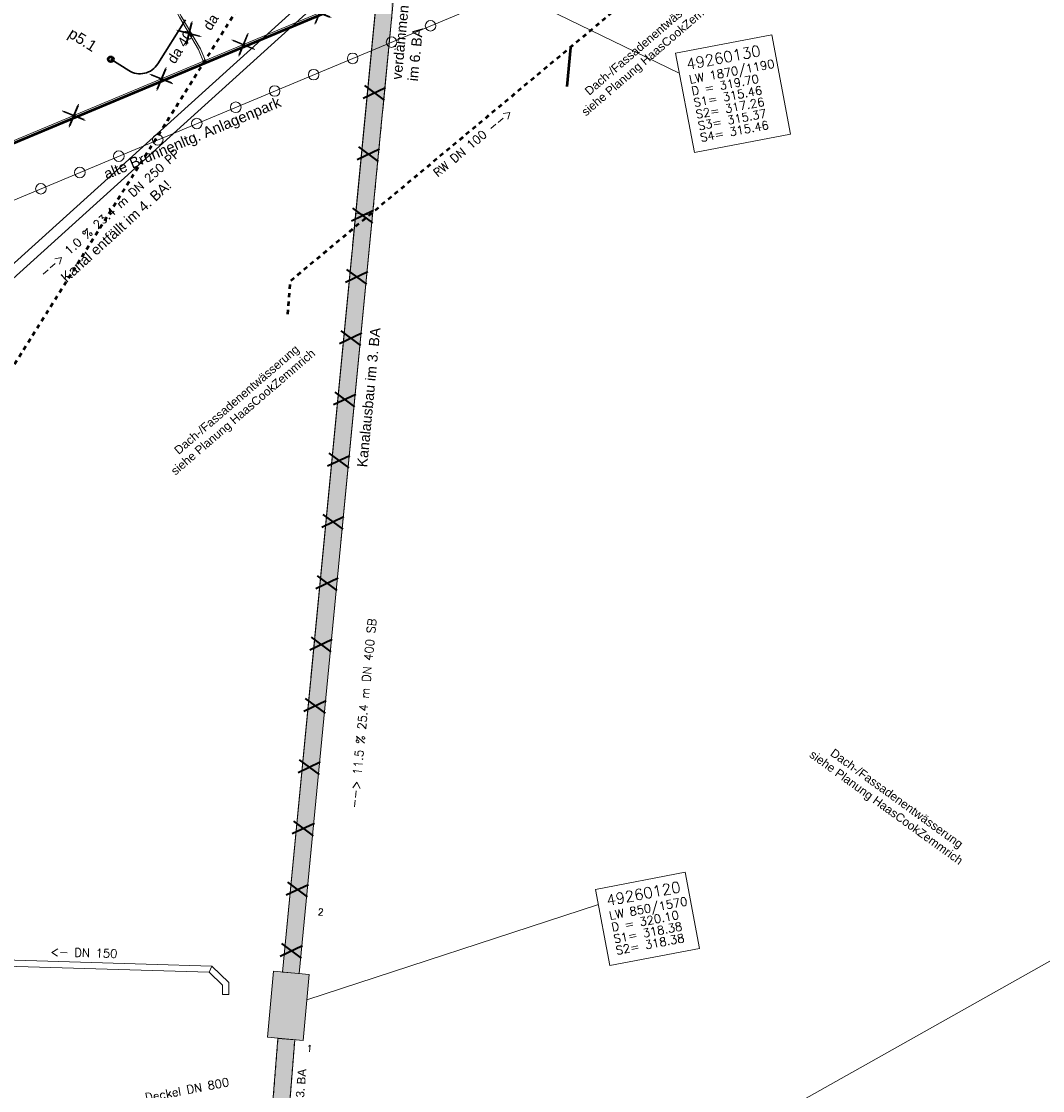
# Model space of a CAD drawing. Header units: metres. Extents: x -502 to 161, y -108 to 174.
# Tile 581 of 776: x -122 to -98, y 33 to 58. Entities that reach past the tile are written whole.
import ezdxf

# ---------------------------------------------------------------- set-up
doc = ezdxf.new("R2010")
doc.units = ezdxf.units.M
doc.header["$LTSCALE"] = 0.1
for name, pattern in [('103', [0.16875, 0.125, -0.01875, 0.00625, -0.01875]), ('140', [2.075, 0.75, -0.175, 0.75, -0.175, 0.05, -0.175]), ('2-1', [0.17, 0.06, -0.025, 0.06, -0.025]), ('240', [101.6, 101.6, 0]), ('86', [101.6, 101.6, 0])]:
    doc.linetypes.add(name, pattern=pattern)
for name, color, linetype in [('BRI31-005.05-5p02-Koordinierung Lageplan 4. BA ZOB West 2022-06-15', 7, 'Continuous'), ('BRI31-005.06-5f07-Koordinierung Lageplan 4. BA ZOB Fernbusbahnh', 7, 'Continuous'), ('BRI31-005.07-5f08-Koordinierung Lageplan 4. BA Radstation - Seeterrasse 2023-05-31', 7, 'Continuous'), ('BRI32-005.03-5f06-Koordinierung Schemaplan 4 BA ZOB Teilbereich 2 Ost - Bahnhofsallee 2023-01-21', 7, 'Continuous')]:
    doc.layers.add(name, color=color, linetype=linetype)
doc.styles.add('Arial', font='arial.ttf')
doc.styles.add('Txt', font='txt_____.ttf')

# ---------------------------------------------------------------- blocks, each defined once
blk = doc.blocks.new('1016')
at = {"color": 7, "linetype": 'Continuous', "lineweight": 9, "transparency": 33554687}
for p, q in [((0.703072, 0.277444), (1.257444, -0.276928)), ((1.257444, 0.277444), (0.703072, -0.276928))]:
    blk.add_line(p, q, dxfattribs=at)
at = {"color": 2, "linetype": 'Continuous', "lineweight": 20, "true_color": 0xffff00, "transparency": 33554687}
for p, q in [((1.212401, 0.25319), (0.727326, -0.231885)), ((0.727326, 0.232401), (1.212401, -0.252674)), ((0.748114, 0.25319), (1.23319, -0.231885)), ((1.23319, 0.232401), (0.748114, -0.252674))]:
    blk.add_line(p, q, dxfattribs=at)
blk = doc.blocks.new('9141')
at = {"color": 7, "linetype": 'Continuous', "lineweight": 9, "transparency": 33554687}
blk.add_circle((0, 0), 0.25, dxfattribs=at)

msp = doc.modelspace()

# ---------------------------------------------------------------- linework, layer by layer
at = {"layer": 'BRI31-005.05-5p02-Koordinierung Lageplan 4. BA ZOB West 2022-06-15', "color": 7, "linetype": '240', "lineweight": 18, "transparency": 33554687, "flags": 128}
msp.add_lwpolyline([(-119.53, -10.216), (-116.009, 33.997), (-116.407, 34.029), (-119.928, -10.184)], dxfattribs=at)
at = {"layer": 'BRI31-005.05-5p02-Koordinierung Lageplan 4. BA ZOB West 2022-06-15', "color": 7, "linetype": 'Continuous', "lineweight": 18, "transparency": 33554687, "flags": 128}
msp.add_lwpolyline([(-119.53, -10.216), (-116.009, 33.997), (-116.407, 34.029), (-119.928, -10.184)], dxfattribs=at)
at = {"layer": 'BRI31-005.06-5f07-Koordinierung Lageplan 4. BA ZOB Fernbusbahnh', "color": 7, "linetype": 'Continuous', "lineweight": 13, "transparency": 33554687}
msp.add_polyline3d([(-96.927, 36.535, 321.741), (-127.658, 19.267, 321.092), (-131.578, 16.809, 321.085), (-145.231, 10.337, 321.23), (-159.133, 4.186, 321.202), (-170.686, -0.622, 321.253), (-175.344, -2.462, 321.254), (-188.171, -7.386, 321.247), (-196.847, -10.555, 321.347), (-209.185, -14.902, 321.401), (-222.875, -19.518, 321.402), (-237.241, -24.247, 321.376)], dxfattribs=at)
at = {"layer": 'BRI31-005.07-5f08-Koordinierung Lageplan 4. BA Radstation - Seeterrasse 2023-05-31', "color": 7, "linetype": 'Continuous', "lineweight": 20, "transparency": 33554687}
for p, q in [((-112.753, 59.706), (-106.905, 56.875)), ((-112.753, 59.706), (-106.905, 56.875)), ((-115.723, 34.941), (-108.82, 37.196)), ((-115.723, 34.941), (-108.82, 37.196))]:
    msp.add_line(p, q, dxfattribs=at)
at = {"layer": 'BRI31-005.07-5f08-Koordinierung Lageplan 4. BA Radstation - Seeterrasse 2023-05-31', "color": 150, "linetype": 'Continuous', "lineweight": 50, "true_color": 0x007fff, "transparency": 33554687}
msp.add_line((-109.484, 57.48), (-109.567, 56.558), dxfattribs=at)
msp.add_line((-109.484, 57.48), (-109.567, 56.558), dxfattribs=at)
at = {"layer": 'BRI31-005.07-5f08-Koordinierung Lageplan 4. BA Radstation - Seeterrasse 2023-05-31', "color": 7, "linetype": '86', "lineweight": 13, "transparency": 33554687}
for p, q in [((-114.565, 53.549), (-116.3, 35.599)), ((-114.565, 53.549), (-116.3, 35.599)), ((-115.902, 35.561), (-114.167, 53.51)), ((-115.902, 35.561), (-114.167, 53.51))]:
    msp.add_line(p, q, dxfattribs=at)
at = {"layer": 'BRI31-005.07-5f08-Koordinierung Lageplan 4. BA Radstation - Seeterrasse 2023-05-31', "color": 7, "linetype": 'Continuous', "lineweight": 9, "transparency": 33554687}
for p, q in [((-114.565, 53.549), (-114.167, 53.51)), ((-114.565, 53.549), (-114.167, 53.51)), ((-114.565, 53.549), (-114.167, 53.51)), ((-114.565, 53.549), (-114.167, 53.51)), ((-118.037, 35.592), (-117.974, 35.741)), ((-117.974, 35.741), (-118.037, 35.592)), ((-118.037, 35.592), (-117.974, 35.741)), ((-117.974, 35.741), (-118.037, 35.592)), ((-115.902, 35.561), (-116.3, 35.599)), ((-115.902, 35.561), (-116.3, 35.599)), ((-117.571, 35.067), (-117.721, 35.066)), ((-117.571, 35.067), (-117.721, 35.066))]:
    msp.add_line(p, q, dxfattribs=at)
at = {"layer": 'BRI31-005.07-5f08-Koordinierung Lageplan 4. BA Radstation - Seeterrasse 2023-05-31', "color": 4, "linetype": 'Continuous', "lineweight": 50, "true_color": 0x00ffff, "transparency": 33554687, "flags": 128}
msp.add_lwpolyline([(-176.028, 33.354), (-175.344, 33.639), (-175.32, 33.649), (-149.728, 44.314), (-126.41, 53.651), (-118.108, 57.122), (-98.268, 65.417), (-72.061, 76.231), (-71.968, 76.269), (-71.319, 76.53), (-71.287, 76.543), (-48.623, 85.662), (-14.781, 99.28), (-14.773, 99.283), (-6.66, 102.548), (8.532, 108.66), (9.2, 108.929), (9.364, 108.995), (9.657, 109.113), (23.868, 114.898)], dxfattribs=at)
msp.add_lwpolyline([(-176.028, 33.354), (-175.344, 33.639), (-175.32, 33.649), (-149.728, 44.314), (-126.41, 53.651), (-118.108, 57.122), (-98.268, 65.417), (-72.061, 76.231), (-71.968, 76.269), (-71.319, 76.53), (-71.287, 76.543), (-48.623, 85.662), (-14.781, 99.28), (-14.773, 99.283), (-6.66, 102.548), (8.532, 108.66), (9.2, 108.929), (9.364, 108.995), (9.657, 109.113), (23.868, 114.898)], dxfattribs=at)
at = {"layer": 'BRI31-005.07-5f08-Koordinierung Lageplan 4. BA Radstation - Seeterrasse 2023-05-31', "color": 255, "linetype": 'Continuous', "lineweight": 9, "transparency": 33554687, "flags": 128}
for points in [[(-71.987, 76.315), (-72.08, 76.277), (-98.287, 65.463), (-118.127, 57.168), (-126.429, 53.697), (-149.747, 44.36), (-175.339, 33.695), (-175.363, 33.685), (-176.047, 33.4)], [(-71.987, 76.315), (-72.08, 76.277), (-98.287, 65.463), (-118.127, 57.168), (-126.429, 53.697), (-149.747, 44.36), (-175.339, 33.695), (-175.363, 33.685), (-176.047, 33.4)], [(-118.154, 57.103), (-118.288, 57.428), (-118.739, 58.196), (-120.06, 60.708), (-120.966, 62.78), (-121.872, 64.789), (-122.588, 66.265), (-124.161, 68.635), (-124.971, 70.329), (-124.36, 70.552), (-124.158, 70.14)], [(-118.154, 57.103), (-118.288, 57.428), (-118.739, 58.196), (-120.06, 60.708), (-120.966, 62.78), (-121.872, 64.789), (-122.588, 66.265), (-124.161, 68.635), (-124.971, 70.329), (-124.36, 70.552), (-124.158, 70.14)]]:
    msp.add_lwpolyline(points, dxfattribs=at)
at = {"layer": 'BRI31-005.07-5f08-Koordinierung Lageplan 4. BA Radstation - Seeterrasse 2023-05-31', "color": 4, "linetype": 'Continuous', "lineweight": 20, "true_color": 0x00ffff, "transparency": 33554687, "flags": 128}
msp.add_lwpolyline([(-118.108, 57.122), (-118.243, 57.45), (-118.695, 58.22), (-120.015, 60.73), (-120.92, 62.8), (-121.827, 64.81), (-122.544, 66.29), (-124.117, 68.66), (-124.902, 70.301), (-124.385, 70.49), (-124.203, 70.118)], dxfattribs=at)
msp.add_lwpolyline([(-118.108, 57.122), (-118.243, 57.45), (-118.695, 58.22), (-120.015, 60.73), (-120.92, 62.8), (-121.827, 64.81), (-122.544, 66.29), (-124.117, 68.66), (-124.902, 70.301), (-124.385, 70.49), (-124.203, 70.118)], dxfattribs=at)
at = {"layer": 'BRI31-005.07-5f08-Koordinierung Lageplan 4. BA Radstation - Seeterrasse 2023-05-31', "color": 4, "linetype": 'Continuous', "lineweight": 13, "true_color": 0x00ffff, "transparency": 33554687, "flags": 128}
msp.add_lwpolyline([(-144.163, 44.878), (-105.821, 60.908), (-106.618, 63.23)], dxfattribs=at)
msp.add_lwpolyline([(-144.163, 44.878), (-105.821, 60.908), (-106.618, 63.23)], dxfattribs=at)
at = {"layer": 'BRI31-005.07-5f08-Koordinierung Lageplan 4. BA Radstation - Seeterrasse 2023-05-31', "color": 4, "linetype": '103', "lineweight": 50, "true_color": 0x00ffff, "transparency": 33554687, "flags": 128}
msp.add_lwpolyline([(-254.932, 33.239), (-254.932, 33.239, -0.133546), (-234.307, 40.072), (-234.307, 40.072), (-218.197, 40.948, -0.112636), (-213.199, 40.089, 0.175809), (-206.725, 39.787), (-199.607, 41.997), (-199.607, 41.997, -0.078169), (-198.087, 42.321), (-198.087, 42.321), (-197.129, 42.373, -0.05937), (-195.948, 42.297, 0.059369), (-194.767, 42.221), (-174.631, 43.315), (-169.746, 43.384), (-169.746, 43.384, 0.029754), (-166.402, 43.63), (-166.402, 43.63, -0.011354), (-164.123, 43.882), (-164.123, 43.882, 0.110668), (-162.039, 44.545), (-162.039, 44.545), (-161.576, 44.817), (-160.539, 45.425, -0.34828), (-156.848, 44.907), (-154.481, 42.423), (-154.481, 42.423, 0.105958), (-147.692, 37.792), (-147.692, 37.792), (-147.692, 37.792, -0.052347), (-138.49, 32.859), (-138.49, 32.859), (-138.49, 32.859, 0.153853), (-137.05, 32.428), (-137.05, 32.428), (-136.204, 32.44), (-129.921, 32.527), (-129.921, 32.527, 0.3685), (-125.043, 36.806), (-125.043, 36.806), (-123.421, 47.943, -0.104398), (-122.708, 49.882), (-117.175, 58.694), (-117.175, 58.694, -0.222151), (-112.511, 61.703), (-112.511, 61.703)], format="xyb", dxfattribs=at)
at = {"layer": 'BRI31-005.07-5f08-Koordinierung Lageplan 4. BA Radstation - Seeterrasse 2023-05-31', "color": 150, "linetype": '2-1', "lineweight": 50, "true_color": 0x007fff, "transparency": 33554687, "flags": 128}
msp.add_lwpolyline([(-104.508, 61.631), (-116.122, 51.943), (-116.184, 51.129)], dxfattribs=at)
msp.add_lwpolyline([(-104.508, 61.631), (-116.122, 51.943), (-116.184, 51.129)], dxfattribs=at)
at = {"layer": 'BRI31-005.07-5f08-Koordinierung Lageplan 4. BA Radstation - Seeterrasse 2023-05-31', "color": 1, "linetype": 'Continuous', "lineweight": 13, "true_color": 0xff0000, "transparency": 33554687, "flags": 128}
msp.add_lwpolyline([(-130.958, 44.534), (-114.255, 59.636), (-114.423, 59.822), (-131.126, 44.72)], dxfattribs=at)
msp.add_lwpolyline([(-130.958, 44.534), (-114.255, 59.636), (-114.423, 59.822), (-131.126, 44.72)], dxfattribs=at)
at = {"layer": 'BRI31-005.07-5f08-Koordinierung Lageplan 4. BA Radstation - Seeterrasse 2023-05-31', "color": 7, "linetype": 'Continuous', "lineweight": 13, "transparency": 33554687, "flags": 128}
for points in [[(-115.902, 35.561), (-113.615, 59.223), (-114.013, 59.261), (-116.3, 35.599)], [(-115.902, 35.561), (-113.615, 59.223), (-114.013, 59.261), (-116.3, 35.599)], [(-106.994, 57.345), (-104.715, 57.777), (-104.269, 55.425), (-106.548, 54.993), (-106.994, 57.345)], [(-106.994, 57.345), (-104.715, 57.777), (-104.269, 55.425), (-106.548, 54.993), (-106.994, 57.345)], [(-108.888, 37.556), (-106.766, 37.959), (-106.425, 36.157), (-108.547, 35.754), (-108.888, 37.556)], [(-108.888, 37.556), (-106.766, 37.959), (-106.425, 36.157), (-108.547, 35.754), (-108.888, 37.556)], [(-119.53, -10.216), (-116.009, 33.997), (-116.407, 34.029), (-119.928, -10.184)], [(-119.53, -10.216), (-116.009, 33.997), (-116.407, 34.029), (-119.928, -10.184)]]:
    msp.add_lwpolyline(points, dxfattribs=at)
at = {"layer": 'BRI31-005.07-5f08-Koordinierung Lageplan 4. BA Radstation - Seeterrasse 2023-05-31', "color": 7, "linetype": '140', "lineweight": 13, "transparency": 33554687, "flags": 128}
for points in [[(-114.167, 53.51), (-113.615, 59.223), (-114.013, 59.261), (-114.565, 53.549)], [(-114.167, 53.51), (-113.615, 59.223), (-114.013, 59.261), (-114.565, 53.549)], [(-119.53, -10.216), (-116.009, 33.997), (-116.407, 34.029), (-119.928, -10.184)], [(-119.53, -10.216), (-116.009, 33.997), (-116.407, 34.029), (-119.928, -10.184)]]:
    msp.add_lwpolyline(points, dxfattribs=at)
at = {"layer": 'BRI31-005.07-5f08-Koordinierung Lageplan 4. BA Radstation - Seeterrasse 2023-05-31', "color": 1, "linetype": 'Continuous', "lineweight": 30, "true_color": 0xff0000, "transparency": 33554687, "flags": 128}
msp.add_lwpolyline([(-118.595, 58.136), (-119.252, 57.09, -0.414214), (-119.941, 56.933), (-120.364, 57.199)], format="xyb", dxfattribs=at)
at = {"layer": 'BRI31-005.07-5f08-Koordinierung Lageplan 4. BA Radstation - Seeterrasse 2023-05-31', "color": 7, "linetype": 'Continuous', "lineweight": 20, "transparency": 33554687, "flags": 128}
for points in [[(-106.994, 57.345), (-104.715, 57.777), (-104.269, 55.425), (-106.548, 54.993), (-106.994, 57.345)], [(-106.994, 57.345), (-104.715, 57.777), (-104.269, 55.425), (-106.548, 54.993), (-106.994, 57.345)], [(-108.888, 37.556), (-106.766, 37.959), (-106.425, 36.157), (-108.547, 35.754), (-108.888, 37.556)], [(-108.888, 37.556), (-106.766, 37.959), (-106.425, 36.157), (-108.547, 35.754), (-108.888, 37.556)], [(-116.515, 35.617), (-115.668, 35.54), (-115.811, 33.977), (-116.658, 34.054), (-116.515, 35.617)], [(-116.515, 35.617), (-115.668, 35.54), (-115.811, 33.977), (-116.658, 34.054), (-116.515, 35.617)], [(-116.515, 35.617), (-115.668, 35.54), (-115.811, 33.977), (-116.658, 34.054), (-116.515, 35.617)], [(-116.515, 35.617), (-115.668, 35.54), (-115.811, 33.977), (-116.658, 34.054), (-116.515, 35.617)]]:
    msp.add_lwpolyline(points, dxfattribs=at)
at = {"layer": 'BRI31-005.07-5f08-Koordinierung Lageplan 4. BA Radstation - Seeterrasse 2023-05-31', "color": 1, "linetype": 'Continuous', "lineweight": 20, "true_color": 0xff0000, "transparency": 33554687, "flags": 128}
for points in [[(-127.208, 36.042), (-124.454, 35.96), (-124.202, 35.927), (-117.974, 35.741)], [(-127.208, 36.042), (-124.454, 35.96), (-124.202, 35.927), (-117.974, 35.741)], [(-127.214, 35.842), (-124.46, 35.76), (-124.206, 35.777), (-118.037, 35.592)], [(-127.214, 35.842), (-124.46, 35.76), (-124.206, 35.777), (-118.037, 35.592)], [(-117.571, 35.067), (-117.574, 35.349), (-117.974, 35.741)], [(-117.571, 35.067), (-117.574, 35.349), (-117.974, 35.741)], [(-117.721, 35.066), (-117.723, 35.285), (-118.037, 35.592)], [(-117.721, 35.066), (-117.723, 35.285), (-118.037, 35.592)]]:
    msp.add_lwpolyline(points, dxfattribs=at)
at = {"layer": 'BRI31-005.07-5f08-Koordinierung Lageplan 4. BA Radstation - Seeterrasse 2023-05-31', "color": 191, "linetype": 'Continuous', "lineweight": 50, "true_color": 0xbf7fff, "transparency": 33554687}
msp.add_circle((-120.364, 57.199), 0.06, dxfattribs=at)
at = {"layer": 'BRI31-005.07-5f08-Koordinierung Lageplan 4. BA Radstation - Seeterrasse 2023-05-31', "color": 2, "linetype": 'Continuous', "true_color": 0xffff00, "transparency": 33554687}
msp.add_solid([(-114.565, 53.549), (-114.167, 53.51), (-114.013, 59.261), (-113.615, 59.223)], dxfattribs=at)
msp.add_solid([(-114.565, 53.549), (-114.167, 53.51), (-114.013, 59.261), (-113.615, 59.223)], dxfattribs=at)
at = {"layer": 'BRI31-005.07-5f08-Koordinierung Lageplan 4. BA Radstation - Seeterrasse 2023-05-31', "color": 41, "linetype": 'Continuous', "true_color": 0xffdf7f, "transparency": 33554687}
for points in [[(-115.902, 35.561), (-116.3, 35.599), (-114.167, 53.51), (-114.565, 53.549)], [(-115.902, 35.561), (-116.3, 35.599), (-114.167, 53.51), (-114.565, 53.549)], [(-116.515, 35.617), (-115.668, 35.54), (-116.658, 34.054), (-115.811, 33.977)], [(-116.515, 35.617), (-115.668, 35.54), (-116.658, 34.054), (-115.811, 33.977)], [(-119.928, -10.184), (-119.53, -10.216), (-116.407, 34.029), (-116.009, 33.997)], [(-119.928, -10.184), (-119.53, -10.216), (-116.407, 34.029), (-116.009, 33.997)]]:
    msp.add_solid(points, dxfattribs=at)
at = {"layer": 'BRI32-005.03-5f06-Koordinierung Schemaplan 4 BA ZOB Teilbereich 2 Ost - Bahnhofsallee 2023-01-21', "color": 7, "linetype": '86', "lineweight": 13, "transparency": 33554687}
for p, q in [((-114.565, 53.549), (-116.3, 35.599)), ((-115.902, 35.561), (-114.167, 53.51))]:
    msp.add_line(p, q, dxfattribs=at)
at = {"layer": 'BRI32-005.03-5f06-Koordinierung Schemaplan 4 BA ZOB Teilbereich 2 Ost - Bahnhofsallee 2023-01-21', "color": 7, "linetype": 'Continuous', "lineweight": 20, "transparency": 33554687}
msp.add_line((-115.723, 34.941), (-108.82, 37.196), dxfattribs=at)
at = {"layer": 'BRI32-005.03-5f06-Koordinierung Schemaplan 4 BA ZOB Teilbereich 2 Ost - Bahnhofsallee 2023-01-21', "color": 7, "linetype": 'Continuous', "lineweight": 9, "transparency": 33554687}
for p, q in [((-115.902, 35.561), (-116.3, 35.599)), ((-117.571, 35.067), (-117.721, 35.066))]:
    msp.add_line(p, q, dxfattribs=at)
at = {"layer": 'BRI32-005.03-5f06-Koordinierung Schemaplan 4 BA ZOB Teilbereich 2 Ost - Bahnhofsallee 2023-01-21', "color": 7, "linetype": '240', "lineweight": 13, "transparency": 33554687, "flags": 128}
for points in [[(-115.902, 35.561), (-113.615, 59.223), (-114.013, 59.261), (-116.3, 35.599)], [(-119.53, -10.216), (-116.009, 33.997), (-116.407, 34.029), (-119.928, -10.184)]]:
    msp.add_lwpolyline(points, dxfattribs=at)
at = {"layer": 'BRI32-005.03-5f06-Koordinierung Schemaplan 4 BA ZOB Teilbereich 2 Ost - Bahnhofsallee 2023-01-21', "color": 7, "linetype": 'Continuous', "lineweight": 13, "transparency": 33554687, "flags": 128}
for points in [[(-108.888, 37.556), (-106.766, 37.959), (-106.425, 36.157), (-108.547, 35.754), (-108.888, 37.556)], [(-119.53, -10.216), (-116.009, 33.997), (-116.407, 34.029), (-119.928, -10.184)]]:
    msp.add_lwpolyline(points, dxfattribs=at)
at = {"layer": 'BRI32-005.03-5f06-Koordinierung Schemaplan 4 BA ZOB Teilbereich 2 Ost - Bahnhofsallee 2023-01-21', "color": 7, "linetype": 'Continuous', "lineweight": 20, "transparency": 33554687, "flags": 128}
for points in [[(-108.888, 37.556), (-106.766, 37.959), (-106.425, 36.157), (-108.547, 35.754), (-108.888, 37.556)], [(-116.515, 35.617), (-115.668, 35.54), (-115.811, 33.977), (-116.658, 34.054), (-116.515, 35.617)], [(-116.515, 35.617), (-115.668, 35.54), (-115.811, 33.977), (-116.658, 34.054), (-116.515, 35.617)]]:
    msp.add_lwpolyline(points, dxfattribs=at)
at = {"layer": 'BRI32-005.03-5f06-Koordinierung Schemaplan 4 BA ZOB Teilbereich 2 Ost - Bahnhofsallee 2023-01-21', "color": 1, "linetype": 'Continuous', "lineweight": 20, "true_color": 0xff0000, "transparency": 33554687, "flags": 128}
for points in [[(-117.571, 35.067), (-117.574, 35.349), (-117.974, 35.741)], [(-117.721, 35.066), (-117.723, 35.285), (-118.037, 35.592)]]:
    msp.add_lwpolyline(points, dxfattribs=at)

# ---------------------------------------------------------------- block references
at = {"layer": 'BRI31-005.07-5f08-Koordinierung Lageplan 4. BA Radstation - Seeterrasse 2023-05-31', "color": 7, "transparency": 33554687}
for name, p, xscale, yscale, zscale, rotation in [('1016', (-114.744, 58.583), 0.75, 0.75, 0.75, 202.6895553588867), ('1016', (-114.744, 58.583), 0.75, 0.75, 0.75, 202.6895553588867), ('1016', (-118.141, 57.178), 0.75, 0.75, 0.75, 120.4134796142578), ('1016', (-118.141, 57.178), 0.75, 0.75, 0.75, 120.4134796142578), ('9141', (-112.794, 57.993), 0.5, 0.5, 0.5, 22.68941631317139), ('9141', (-112.794, 57.993), 0.5, 0.5, 0.5, 22.68941631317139), ('1016', (-116.547, 57.829), 0.75, 0.75, 0.75, 202.6895553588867), ('1016', (-116.547, 57.829), 0.75, 0.75, 0.75, 202.6895553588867), ('9141', (-113.717, 57.607), 0.5, 0.5, 0.5, 22.68941631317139), ('9141', (-113.717, 57.607), 0.5, 0.5, 0.5, 22.68941631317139), ('9141', (-114.639, 57.221), 0.5, 0.5, 0.5, 22.68941631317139), ('9141', (-114.639, 57.221), 0.5, 0.5, 0.5, 22.68941631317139), ('1016', (-118.487, 57.018), 0.75, 0.75, 0.75, 202.6894180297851), ('1016', (-118.487, 57.018), 0.75, 0.75, 0.75, 202.6894180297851), ('9141', (-115.562, 56.835), 0.5, 0.5, 0.5, 22.68941631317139), ('9141', (-115.562, 56.835), 0.5, 0.5, 0.5, 22.68941631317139), ('9141', (-116.485, 56.45), 0.5, 0.5, 0.5, 22.68941631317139), ('9141', (-116.485, 56.45), 0.5, 0.5, 0.5, 22.68941631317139), ('9141', (-117.407, 56.064), 0.5, 0.5, 0.5, 22.68941631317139), ('9141', (-117.407, 56.064), 0.5, 0.5, 0.5, 22.68941631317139), ('1016', (-120.562, 56.15), 0.75, 0.75, 0.75, 202.6894180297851), ('1016', (-120.562, 56.15), 0.75, 0.75, 0.75, 202.6894180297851), ('9141', (-118.33, 55.678), 0.5, 0.5, 0.5, 22.68941631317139), ('9141', (-118.33, 55.678), 0.5, 0.5, 0.5, 22.68941631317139), ('9141', (-119.253, 55.293), 0.5, 0.5, 0.5, 22.68941631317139), ('9141', (-119.253, 55.293), 0.5, 0.5, 0.5, 22.68941631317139), ('9141', (-120.175, 54.907), 0.5, 0.5, 0.5, 22.68941631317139), ('9141', (-120.175, 54.907), 0.5, 0.5, 0.5, 22.68941631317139), ('9141', (-121.098, 54.521), 0.5, 0.5, 0.5, 22.68941631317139), ('9141', (-121.098, 54.521), 0.5, 0.5, 0.5, 22.68941631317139), ('9141', (-122.02, 54.135), 0.5, 0.5, 0.5, 22.68941631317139), ('9141', (-122.02, 54.135), 0.5, 0.5, 0.5, 22.68941631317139)]:
    msp.add_blockref(name, p, dxfattribs=dict(at, xscale=xscale, yscale=yscale, zscale=zscale, rotation=rotation))

# ---------------------------------------------------------------- texts
at = {"layer": 'BRI31-005.07-5f08-Koordinierung Lageplan 4. BA Radstation - Seeterrasse 2023-05-31', "color": 7, "transparency": 33554687, "attachment_point": 1, "line_spacing_factor": 0.25}
for s, insert, char_height, rotation, style in [('da 110 Licht (90-4)', (-118.201, 57.987), 0.24, 57.8754, 'Arial'), ('p5.1', (-121.26, 57.961), 0.26, 327.8631, 'Arial'), ('da 40', (-119.051, 57.199), 0.24, 57.8754, 'Arial'), ('49260130', (-106.761, 57.205), 0.26, 10.737, 'Txt'), ('49260130', (-106.761, 57.205), 0.26, 10.737, 'Txt'), ('LW 1870/1190', (-106.687, 56.818), 0.2, 10.737, 'Txt'), ('LW 1870/1190', (-106.687, 56.818), 0.2, 10.737, 'Txt'), ('D = 319.70', (-106.635, 56.542), 0.2, 10.737, 'Txt'), ('D = 319.70', (-106.635, 56.542), 0.2, 10.737, 'Txt'), ('S1= 315.46', (-106.583, 56.267), 0.2, 10.737, 'Txt'), ('S1= 315.46', (-106.583, 56.267), 0.2, 10.737, 'Txt'), ('alte Brunnenltg. Anlagenpark', (-120.562, 54.584), 0.25, 22.6895, 'Arial'), ('S2= 317.26', (-106.531, 55.992), 0.2, 10.737, 'Txt'), ('S2= 317.26', (-106.531, 55.992), 0.2, 10.737, 'Txt'), ('S3= 315.37', (-106.479, 55.717), 0.2, 10.737, 'Txt'), ('S3= 315.37', (-106.479, 55.717), 0.2, 10.737, 'Txt'), ('S4= 315.46', (-106.426, 55.442), 0.2, 10.737, 'Txt'), ('S4= 315.46', (-106.426, 55.442), 0.2, 10.737, 'Txt'), ('--> 11.5 % 25.4 m DN 400 SB', (-114.709, 39.487), 0.2, 84.4793, 'Txt'), ('--> 11.5 % 25.4 m DN 400 SB', (-114.709, 39.487), 0.2, 84.4793, 'Txt'), ('49260120', (-108.655, 37.416), 0.26, 10.737, 'Txt'), ('49260120', (-108.655, 37.416), 0.26, 10.737, 'Txt'), ('LW 850/1570', (-108.581, 37.029), 0.2, 10.737, 'Txt'), ('LW 850/1570', (-108.581, 37.029), 0.2, 10.737, 'Txt'), ('2', (-115.454, 37.105), 0.16, 354.4793, 'Txt'), ('2', (-115.454, 37.105), 0.16, 354.4793, 'Txt'), ('D = 320.10', (-108.529, 36.753), 0.2, 10.737, 'Txt'), ('D = 320.10', (-108.529, 36.753), 0.2, 10.737, 'Txt'), ('S1= 318.38', (-108.477, 36.478), 0.2, 10.737, 'Txt'), ('S1= 318.38', (-108.477, 36.478), 0.2, 10.737, 'Txt'), ('S2= 318.38', (-108.425, 36.203), 0.2, 10.737, 'Txt'), ('S2= 318.38', (-108.425, 36.203), 0.2, 10.737, 'Txt'), ('1', (-115.721, 33.875), 0.16, 355.4467, 'Txt'), ('1', (-115.721, 33.875), 0.16, 355.4467, 'Txt')]:
    msp.add_mtext(s, dxfattribs=dict(at, insert=insert, char_height=char_height, rotation=rotation, style=style))
at = {"layer": 'BRI31-005.07-5f08-Koordinierung Lageplan 4. BA Radstation - Seeterrasse 2023-05-31', "color": 1, "true_color": 0xff0000, "transparency": 33554687, "attachment_point": 1, "line_spacing_factor": 0.25}
for s, insert, char_height, rotation, style in [('siehe Planung HaasCookZemmrich', (-109.246, 55.995), 0.2, 40.7213, 'Arial'), ('siehe Planung HaasCookZemmrich', (-109.246, 55.995), 0.2, 40.7213, 'Arial'), ('Dach-/Fassadenentwässerung', (-109.167, 56.485), 0.2, 40.7213, 'Arial'), ('Dach-/Fassadenentwässerung', (-109.167, 56.485), 0.2, 40.7213, 'Arial'), ('verdämmen', (-113.718, 56.732), 0.24, 84.4793, 'Arial'), ('verdämmen', (-113.718, 56.732), 0.24, 84.4793, 'Arial'), ('im 6. BA', (-113.335, 56.695), 0.24, 84.4793, 'Arial'), ('im 6. BA', (-113.335, 56.695), 0.24, 84.4793, 'Arial'), ('--> 1.0 % 23.4 m DN 250 PP', (-122.066, 52.177), 0.2, 42.1183, 'Txt'), ('--> 1.0 % 23.4 m DN 250 PP', (-122.066, 52.177), 0.2, 42.1183, 'Txt'), ('Kanal entfällt im 4. BA!', (-121.576, 52.079), 0.24, 42.3072, 'Arial'), ('Kanal entfällt im 4. BA!', (-121.576, 52.079), 0.24, 42.3072, 'Arial'), ('Kanalausbau im 3. BA', (-114.537, 47.559), 0.24, 84.4793, 'Arial'), ('Kanalausbau im 3. BA', (-114.537, 47.559), 0.24, 84.4793, 'Arial'), ('Dach-/Fassadenentwässerung', (-118.888, 47.985), 0.2, 40.7213, 'Arial'), ('Dach-/Fassadenentwässerung', (-118.888, 47.985), 0.2, 40.7213, 'Arial'), ('siehe Planung HaasCookZemmrich', (-118.966, 47.495), 0.2, 40.7213, 'Arial'), ('siehe Planung HaasCookZemmrich', (-118.966, 47.495), 0.2, 40.7213, 'Arial'), ('siehe Planung HaasCookZemmrich', (-103.726, 40.864), 0.2, 324.1109, 'Arial'), ('siehe Planung HaasCookZemmrich', (-103.726, 40.864), 0.2, 324.1109, 'Arial'), ('Dach-/Fassadenentwässerung', (-103.232, 40.901), 0.2, 324.1109, 'Arial'), ('Dach-/Fassadenentwässerung', (-103.232, 40.901), 0.2, 324.1109, 'Arial'), ('<- DN 150', (-121.79, 36.18), 0.2, 358.2853, 'Txt'), ('<- DN 150', (-121.79, 36.18), 0.2, 358.2853, 'Txt'), ('Kanalausbau im 3. BA', (-116.153, 30.562), 0.2, 85.4467, 'Arial'), ('Kanalausbau im 3. BA', (-116.153, 30.562), 0.2, 85.4467, 'Arial'), ('Deckel DN 800', (-119.565, 32.723), 0.2, 10.773, 'Txt'), ('Deckel DN 800', (-119.565, 32.723), 0.2, 10.773, 'Txt')]:
    msp.add_mtext(s, dxfattribs=dict(at, insert=insert, char_height=char_height, rotation=rotation, style=style))
at = {"layer": 'BRI31-005.07-5f08-Koordinierung Lageplan 4. BA Radstation - Seeterrasse 2023-05-31', "color": 150, "true_color": 0x007fff, "transparency": 33554687, "insert": (-112.755, 54.554), "char_height": 0.2, "attachment_point": 1, "rotation": 39.8331, "line_spacing_factor": 0.25, "style": 'Txt'}
msp.add_mtext('RW DN 100 -->', dxfattribs=at)
msp.add_mtext('RW DN 100 -->', dxfattribs=at)
at = {"layer": 'BRI31-005.07-5f08-Koordinierung Lageplan 4. BA Radstation - Seeterrasse 2023-05-31', "color": 2, "true_color": 0xffff00, "transparency": 33554687, "insert": (-116.358, 35.909), "char_height": 0.5, "attachment_point": 1, "rotation": 84.4793, "line_spacing_factor": 0.25, "style": 'Txt'}
msp.add_mtext('X   X   X   X   X   X   X   X   X   X   X   X   X   X   X', dxfattribs=at)
msp.add_mtext('X   X   X   X   X   X   X   X   X   X   X   X   X   X   X', dxfattribs=at)
at = {"layer": 'BRI32-005.03-5f06-Koordinierung Schemaplan 4 BA ZOB Teilbereich 2 Ost - Bahnhofsallee 2023-01-21', "color": 7, "transparency": 33554687, "attachment_point": 1, "line_spacing_factor": 0.25, "style": 'Txt'}
for s, insert, char_height, rotation in [('LW 850/1570', (-108.581, 37.029), 0.2, 10.737), ('D = 320.10', (-108.529, 36.753), 0.2, 10.737), ('S1= 318.38', (-108.477, 36.478), 0.2, 10.737), ('S2= 318.38', (-108.425, 36.203), 0.2, 10.737), ('1', (-115.721, 33.875), 0.16, 355.4467)]:
    msp.add_mtext(s, dxfattribs=dict(at, insert=insert, char_height=char_height, rotation=rotation))
at = {"layer": 'BRI32-005.03-5f06-Koordinierung Schemaplan 4 BA ZOB Teilbereich 2 Ost - Bahnhofsallee 2023-01-21', "color": 1, "true_color": 0xff0000, "transparency": 33554687, "char_height": 0.2, "attachment_point": 1, "line_spacing_factor": 0.25}
for s, insert, rotation, style in [('Kanalausbau im 3. BA', (-116.153, 30.562), 85.4467, 'Arial'), ('Deckel DN 800', (-119.565, 32.723), 10.773, 'Txt')]:
    msp.add_mtext(s, dxfattribs=dict(at, insert=insert, rotation=rotation, style=style))

doc.saveas('drawing.dxf')
